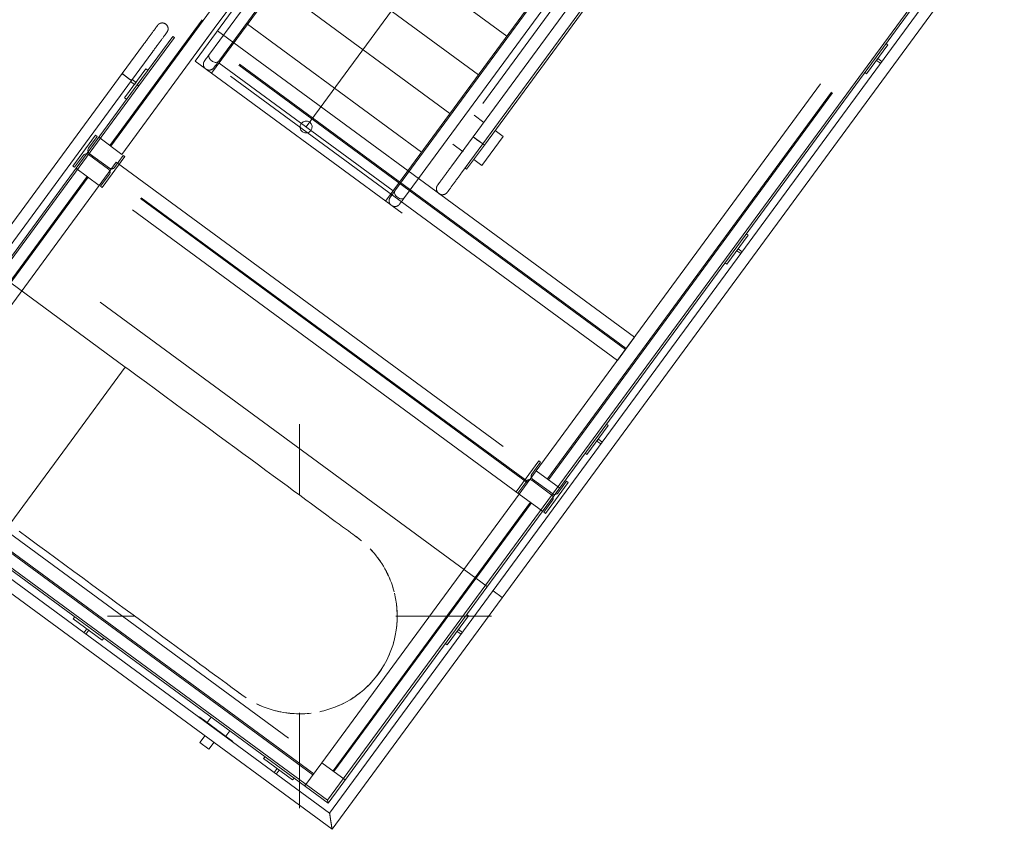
# Model space of a CAD drawing. Header units: metres. Extents: x 135583 to 135939, y 457896 to 458258.
# Tile 568 of 599: x 135727.86 to 135731.96, y 458207.83 to 458211.2. Entities that reach past the tile are written whole.
import ezdxf

# ---------------------------------------------------------------- set-up
doc = ezdxf.new("R2010")
doc.units = ezdxf.units.M
doc.linetypes.add('Hidden', pattern=[4, 2, -2])
doc.layers.add('NIEUWE INSTALLATIE', color=250, linetype='Continuous', lineweight=0)

msp = doc.modelspace()

# ---------------------------------------------------------------- linework, layer by layer
at = {"layer": 'NIEUWE INSTALLATIE', "linetype": 'Hidden'}
for p, q in [((135728.5902, 458211.0307), (135730.1107, 458213.1002)), ((135728.6239, 458211.2006), (135729.9422, 458212.995)), ((135728.6239, 458211.2006), (135729.9422, 458212.995)), ((135730.973, 458212.4667), (135729.4525, 458210.3971)), ((135730.0119, 458209.3242), (135731.6933, 458211.6129)), ((135730.0119, 458209.3242), (135731.6933, 458211.6129)), ((135730.0119, 458209.3242), (135731.6933, 458211.6129)), ((135730.0119, 458209.3242), (135731.6933, 458211.6129)), ((135730.0582, 458209.2902), (135731.7396, 458211.5788)), ((135730.0582, 458209.2902), (135731.7396, 458211.5788)), ((135730.0582, 458209.2902), (135731.7396, 458211.5788)), ((135730.0582, 458209.2902), (135731.7396, 458211.5788)), ((135730.0623, 458209.2872), (135731.7437, 458211.5759)), ((135730.0623, 458209.2872), (135731.7437, 458211.5759)), ((135730.0623, 458209.2872), (135731.7437, 458211.5759)), ((135730.0623, 458209.2872), (135731.7437, 458211.5759)), ((135728.2348, 458210.6795), (135728.6198, 458211.2035)), ((135728.2348, 458210.6795), (135728.6198, 458211.2035)), ((135728.2348, 458210.6795), (135728.6198, 458211.2035)), ((135728.2348, 458210.6795), (135728.6198, 458211.2035)), ((135728.2388, 458210.6765), (135728.6238, 458211.2005)), ((135728.2388, 458210.6765), (135728.6238, 458211.2005)), ((135728.2388, 458210.6765), (135728.6238, 458211.2005)), ((135728.2388, 458210.6765), (135728.6238, 458211.2005)), ((135728.6702, 458211.1665), (135728.2852, 458210.6425)), ((135728.6702, 458211.1665), (135728.2852, 458210.6425)), ((135728.6702, 458211.1665), (135728.2852, 458210.6425)), ((135728.6702, 458211.1665), (135728.2852, 458210.6425)), ((135728.5992, 458211.0698), (135728.6702, 458211.1665)), ((135728.5992, 458211.0698), (135728.6702, 458211.1665)), ((135728.5992, 458211.0698), (135728.6702, 458211.1665)), ((135729.5454, 458210.5235), (135728.6831, 458211.157)), ((135729.5454, 458210.5235), (135728.6831, 458211.157)), ((135730.3836, 458209.8302), (135728.6332, 458211.1162)), ((135730.3836, 458209.8302), (135728.6332, 458211.1162)), ((135730.3836, 458209.8302), (135728.6332, 458211.1162)), ((135730.3866, 458209.8342), (135728.6362, 458211.1202)), ((135730.3866, 458209.8342), (135728.6362, 458211.1202)), ((135730.3866, 458209.8342), (135728.6362, 458211.1202)), ((135730.3496, 458209.7839), (135728.5992, 458211.0698)), ((135730.3496, 458209.7839), (135728.5992, 458211.0698)), ((135730.3496, 458209.7839), (135728.5992, 458211.0698)), ((135729.4525, 458210.3971), (135728.5902, 458211.0307)), ((135728.2852, 458210.6425), (135728.1885, 458210.7135)), ((135728.2852, 458210.6425), (135728.1885, 458210.7135)), ((135728.2852, 458210.6425), (135728.1885, 458210.7135)), ((135728.2852, 458210.6425), (135728.1885, 458210.7135)), ((135728.1458, 458210.6419), (135728.2296, 458210.5803)), ((135728.1458, 458210.6419), (135728.2296, 458210.5803)), ((135728.1458, 458210.6419), (135728.2296, 458210.5803)), ((135728.1458, 458210.6419), (135728.2296, 458210.5803)), ((135728.2331, 458210.5851), (135728.1493, 458210.6467)), ((135728.2331, 458210.5851), (135728.1493, 458210.6467)), ((135728.2331, 458210.5851), (135728.1493, 458210.6467)), ((135728.2331, 458210.5851), (135728.1493, 458210.6467)), ((135728.2033, 458210.504), (135728.2981, 458210.633)), ((135728.2033, 458210.504), (135728.2981, 458210.633)), ((135728.2033, 458210.504), (135728.2981, 458210.633)), ((135728.2033, 458210.504), (135728.2981, 458210.633)), ((135728.2908, 458210.6383), (135728.2541, 458210.5883)), ((135728.2908, 458210.6383), (135728.2541, 458210.5883)), ((135728.2908, 458210.6383), (135728.2541, 458210.5883)), ((135728.2908, 458210.6383), (135728.2541, 458210.5883)), ((135728.2981, 458210.633), (135728.2908, 458210.6383)), ((135728.2981, 458210.633), (135728.2908, 458210.6383)), ((135728.2981, 458210.633), (135728.2908, 458210.6383)), ((135728.2981, 458210.633), (135728.2908, 458210.6383)), ((135728.0937, 458210.5846), (135728.1904, 458210.5135)), ((135728.0937, 458210.5846), (135728.1904, 458210.5135)), ((135728.0937, 458210.5846), (135728.1904, 458210.5135)), ((135728.1904, 458210.5135), (135728.2615, 458210.6102)), ((135728.1904, 458210.5135), (135728.2615, 458210.6102)), ((135728.1904, 458210.5135), (135728.2615, 458210.6102)), ((135728.2615, 458210.6102), (135730.0119, 458209.3242)), ((135728.2615, 458210.6102), (135730.0119, 458209.3242)), ((135728.2615, 458210.6102), (135730.0119, 458209.3242)), ((135727.3177, 458209.4311), (135728.1401, 458210.5505)), ((135727.3177, 458209.4311), (135728.1401, 458210.5505)), ((135727.3177, 458209.4311), (135728.1401, 458210.5505)), ((135727.3217, 458209.4282), (135728.1441, 458210.5476)), ((135727.3217, 458209.4282), (135728.1441, 458210.5476)), ((135727.3217, 458209.4282), (135728.1441, 458210.5476)), ((135728.2328, 458210.5593), (135728.1961, 458210.5094)), ((135728.2328, 458210.5593), (135728.1961, 458210.5094)), ((135728.2328, 458210.5593), (135728.1961, 458210.5094)), ((135728.2328, 458210.5593), (135728.1961, 458210.5094)), ((135729.9749, 458209.2739), (135728.2245, 458210.5598)), ((135729.9749, 458209.2739), (135728.2245, 458210.5598)), ((135729.9749, 458209.2739), (135728.2245, 458210.5598)), ((135729.9778, 458209.2779), (135728.2275, 458210.5639)), ((135729.9778, 458209.2779), (135728.2275, 458210.5639)), ((135729.9778, 458209.2779), (135728.2275, 458210.5639)), ((135728.1904, 458210.5135), (135727.3681, 458209.3941)), ((135728.1904, 458210.5135), (135727.3681, 458209.3941)), ((135728.1904, 458210.5135), (135727.3681, 458209.3941)), ((135729.9408, 458209.2275), (135728.1904, 458210.5135)), ((135729.9408, 458209.2275), (135728.1904, 458210.5135)), ((135729.9408, 458209.2275), (135728.1904, 458210.5135)), ((135728.1961, 458210.5094), (135728.2033, 458210.504)), ((135728.1961, 458210.5094), (135728.2033, 458210.504)), ((135728.1961, 458210.5094), (135728.2033, 458210.504)), ((135728.1961, 458210.5094), (135728.2033, 458210.504)), ((135729.5454, 458210.5235), (135730.4206, 458209.8806)), ((135729.5454, 458210.5235), (135730.4206, 458209.8806)), ((135729.5454, 458210.5235), (135730.4206, 458209.8806)), ((135729.8066, 458208.8422), (135727.8629, 458210.2702)), ((135729.8066, 458208.8422), (135727.8629, 458210.2702)), ((135730.4206, 458209.8806), (135730.3496, 458209.7839)), ((135730.4206, 458209.8806), (135730.3496, 458209.7839)), ((135730.4206, 458209.8806), (135730.3496, 458209.7839)), ((135727.3681, 458209.3941), (135729.1184, 458208.1082)), ((135727.3681, 458209.3941), (135729.1184, 458208.1082)), ((135729.0844, 458208.0618), (135727.334, 458209.3478)), ((135729.0844, 458208.0618), (135727.334, 458209.3478)), ((135730.0227, 458209.366), (135729.9279, 458209.237)), ((135730.0227, 458209.366), (135729.9279, 458209.237)), ((135730.0227, 458209.366), (135729.9279, 458209.237)), ((135730.0227, 458209.366), (135729.9279, 458209.237)), ((135729.9932, 458209.3107), (135730.0299, 458209.3606)), ((135729.9932, 458209.3107), (135730.0299, 458209.3606)), ((135729.9932, 458209.3107), (135730.0299, 458209.3606)), ((135729.9932, 458209.3107), (135730.0299, 458209.3606)), ((135730.0299, 458209.3606), (135730.0227, 458209.366)), ((135730.0299, 458209.3606), (135730.0227, 458209.366)), ((135730.0299, 458209.3606), (135730.0227, 458209.366)), ((135730.0299, 458209.3606), (135730.0227, 458209.366)), ((135729.0814, 458208.0578), (135727.3311, 458209.3438)), ((135729.0814, 458208.0578), (135727.3311, 458209.3438)), ((135730.0119, 458209.3242), (135729.9408, 458209.2275)), ((135730.0119, 458209.3242), (135729.9408, 458209.2275)), ((135730.0119, 458209.3242), (135729.9408, 458209.2275)), ((135730.1086, 458209.2532), (135730.0119, 458209.3242)), ((135730.1086, 458209.2532), (135730.0119, 458209.3242)), ((135730.1086, 458209.2532), (135730.0119, 458209.3242)), ((135730.1086, 458209.2532), (135730.0119, 458209.3242)), ((135729.9352, 458209.2317), (135729.9719, 458209.2816)), ((135729.9352, 458209.2317), (135729.9719, 458209.2816)), ((135729.9352, 458209.2317), (135729.9719, 458209.2816)), ((135729.9352, 458209.2317), (135729.9719, 458209.2816)), ((135729.9929, 458209.2849), (135730.0767, 458209.2233)), ((135729.9929, 458209.2849), (135730.0767, 458209.2233)), ((135729.9929, 458209.2849), (135730.0767, 458209.2233)), ((135729.9929, 458209.2849), (135730.0767, 458209.2233)), ((135730.0802, 458209.2281), (135729.9964, 458209.2897)), ((135730.0802, 458209.2281), (135729.9964, 458209.2897)), ((135730.0802, 458209.2281), (135729.9964, 458209.2897)), ((135730.0802, 458209.2281), (135729.9964, 458209.2897)), ((135729.1184, 458208.1082), (135729.9408, 458209.2275)), ((135729.1184, 458208.1082), (135729.9408, 458209.2275)), ((135729.1184, 458208.1082), (135729.9408, 458209.2275)), ((135729.9279, 458209.237), (135729.9352, 458209.2317)), ((135729.9279, 458209.237), (135729.9352, 458209.2317)), ((135729.9279, 458209.237), (135729.9352, 458209.2317)), ((135729.9279, 458209.237), (135729.9352, 458209.2317)), ((135729.9408, 458209.2275), (135730.0375, 458209.1565)), ((135729.9408, 458209.2275), (135730.0375, 458209.1565)), ((135729.9408, 458209.2275), (135730.0375, 458209.1565)), ((135729.1648, 458208.0741), (135729.9872, 458209.1935)), ((135729.1648, 458208.0741), (135729.9872, 458209.1935)), ((135729.1648, 458208.0741), (135729.9872, 458209.1935)), ((135729.1688, 458208.0712), (135729.9912, 458209.1905)), ((135729.1688, 458208.0712), (135729.9912, 458209.1905)), ((135729.1688, 458208.0712), (135729.9912, 458209.1905)), ((135729.8691, 458208.7963), (135729.8319, 458208.8237)), ((135729.8691, 458208.7963), (135729.8319, 458208.8237)), ((135729.1184, 458208.1082), (135729.0474, 458208.0115)), ((135729.1184, 458208.1082), (135729.0474, 458208.0115)), ((135729.2152, 458208.0371), (135729.1184, 458208.1082)), ((135729.2152, 458208.0371), (135729.1184, 458208.1082)), ((135729.2152, 458208.0371), (135729.1184, 458208.1082))]:
    msp.add_line(p, q, dxfattribs=at)
at = {"layer": 'NIEUWE INSTALLATIE'}
for p, q in [((135729.9903, 458212.9633), (135728.6702, 458211.1665)), ((135729.9903, 458212.9633), (135728.6702, 458211.1665)), ((135730.1002, 458212.9424), (135728.6587, 458210.9803)), ((135730.0053, 458212.9046), (135728.6498, 458211.0596)), ((135728.6887, 458211.031), (135730.0435, 458212.875)), ((135729.0528, 458210.7566), (135730.5418, 458212.7834)), ((135729.384, 458210.4475), (135730.8255, 458212.4095)), ((135730.7786, 458212.3357), (135729.423, 458210.4907)), ((135729.4627, 458210.463), (135730.8175, 458212.3071)), ((135730.8505, 458212.2154), (135729.7485, 458210.7156)), ((135729.7888, 458210.686), (135730.8907, 458212.1858)), ((135730.8972, 458212.1811), (135729.7953, 458210.6812)), ((135731.9232, 458211.6724), (135729.1505, 458207.8984)), ((135729.1609, 458207.8309), (135731.9616, 458211.6431)), ((135729.1638, 458211.6678), (135729.8891, 458211.1349)), ((135729.1424, 458207.9516), (135731.8292, 458211.6086)), ((135731.8374, 458211.6063), (135729.1441, 458207.9404)), ((135729.0454, 458211.5066), (135729.7707, 458210.9737)), ((135728.927, 458211.3454), (135729.6522, 458210.8125)), ((135728.8085, 458211.1842), (135729.5338, 458210.6514)), ((135728.3492, 458210.9323), (135728.4972, 458211.1338)), ((135728.5037, 458211.129), (135728.3557, 458210.9276)), ((135728.4972, 458211.1338), (135728.5037, 458211.129)), ((135728.2861, 458210.9787), (135728.3749, 458211.0996)), ((135728.4138, 458211.071), (135728.325, 458210.9501)), ((135728.4138, 458211.071), (135728.4144, 458211.0718)), ((135731.4767, 458211.0985), (135731.3879, 458210.9776)), ((135731.4687, 458211.1044), (135731.4767, 458211.0985)), ((135731.4294, 458211.034), (135731.4353, 458211.0421)), ((135731.4459, 458211.0219), (135731.4294, 458211.034)), ((135731.4353, 458211.0421), (135731.4518, 458211.0299)), ((135728.2967, 458210.8778), (135728.3856, 458210.9987)), ((135728.3856, 458210.9987), (135728.3936, 458210.9928)), ((135728.6901, 458211.023), (135729.4154, 458210.4902)), ((135728.2861, 458210.9787), (135727.7069, 458210.1903)), ((135727.7466, 458210.1627), (135728.325, 458210.9501)), ((135728.2861, 458210.9787), (135728.3106, 458210.9607)), ((135728.3194, 458210.9542), (135728.3224, 458210.952)), ((135728.3382, 458210.9342), (135728.3216, 458210.9464)), ((135728.3243, 458210.9506), (135728.325, 458210.9501)), ((135728.3276, 458210.9544), (135728.3441, 458210.9423)), ((135731.3879, 458210.9776), (135731.3799, 458210.9835)), ((135727.7708, 458210.1449), (135728.3492, 458210.9323)), ((135728.3557, 458210.9276), (135727.7772, 458210.1402)), ((135728.3441, 458210.9423), (135728.3382, 458210.9342)), ((135728.3492, 458210.9323), (135728.3557, 458210.9276)), ((135728.3557, 458210.9276), (135728.3492, 458210.9323)), ((135728.3048, 458210.8719), (135728.2967, 458210.8778)), ((135729.7937, 458210.7754), (135729.7526, 458210.8056)), ((135729.8735, 458210.7168), (135729.8397, 458210.7417)), ((135728.1756, 458210.723), (135728.0808, 458210.594)), ((135728.1756, 458210.723), (135728.0808, 458210.594)), ((135728.1461, 458210.6677), (135728.1828, 458210.7176)), ((135728.1461, 458210.6677), (135728.1828, 458210.7176)), ((135728.1828, 458210.7176), (135728.1756, 458210.723)), ((135728.1828, 458210.7176), (135728.1756, 458210.723)), ((135729.7485, 458210.7156), (135729.6597, 458210.5947)), ((135729.7888, 458210.686), (135729.7485, 458210.7156)), ((135729.7485, 458210.7156), (135729.7687, 458210.7008)), ((135729.7687, 458210.7008), (135729.7888, 458210.686)), ((135729.7847, 458210.5959), (135729.8735, 458210.7168)), ((135729.6638, 458210.6847), (135729.7068, 458210.6531)), ((135729.7, 458210.5651), (135729.7888, 458210.686)), ((135729.7213, 458210.5805), (135729.7953, 458210.6812)), ((135729.7953, 458210.6812), (135729.7888, 458210.686)), ((135729.7888, 458210.686), (135729.7953, 458210.6812)), ((135728.0881, 458210.5887), (135728.1248, 458210.6387)), ((135728.0881, 458210.5887), (135728.1248, 458210.6387)), ((135729.7509, 458210.6208), (135729.7847, 458210.5959)), ((135728.0808, 458210.594), (135728.0881, 458210.5887)), ((135728.0808, 458210.594), (135728.0881, 458210.5887)), ((135729.7213, 458210.5805), (135729.7148, 458210.5852)), ((135729.7, 458210.5651), (135729.6994, 458210.5642)), ((135728.2994, 458209.7566), (135727.554, 458210.3042)), ((135730.8942, 458210.3056), (135730.8054, 458210.1847)), ((135730.8862, 458210.3115), (135730.8942, 458210.3056)), ((135730.8469, 458210.2412), (135730.8528, 458210.2492)), ((135730.8528, 458210.2492), (135730.8693, 458210.2371)), ((135730.8634, 458210.229), (135730.8469, 458210.2412)), ((135730.8054, 458210.1847), (135730.7974, 458210.1907)), ((135728.2994, 458209.7566), (135728.0588, 458209.429)), ((135729.0258, 458209.2224), (135729.0258, 458209.5185)), ((135730.3117, 458209.5128), (135730.2229, 458209.3919)), ((135730.3037, 458209.5187), (135730.3117, 458209.5128)), ((135728.0588, 458209.429), (135727.8181, 458209.1014)), ((135730.2643, 458209.4483), (135730.2703, 458209.4563)), ((135730.2809, 458209.4361), (135730.2643, 458209.4483)), ((135730.2703, 458209.4563), (135730.2868, 458209.4442)), ((135730.2229, 458209.3919), (135730.2148, 458209.3978)), ((135727.0908, 458209.3517), (135729.1609, 458207.8309)), ((135729.1505, 458207.8984), (135727.1583, 458209.3621)), ((135729.1441, 458207.9404), (135727.2003, 458209.3685)), ((135727.2115, 458209.3702), (135729.1424, 458207.9516)), ((135730.0504, 458209.147), (135730.1452, 458209.276)), ((135730.0504, 458209.147), (135730.1452, 458209.276)), ((135730.1379, 458209.2813), (135730.1012, 458209.2313)), ((135730.1379, 458209.2813), (135730.1012, 458209.2313)), ((135730.1452, 458209.276), (135730.1379, 458209.2813)), ((135730.1452, 458209.276), (135730.1379, 458209.2813)), ((135730.0799, 458209.2023), (135730.0432, 458209.1523)), ((135730.0799, 458209.2023), (135730.0432, 458209.1523)), ((135730.0432, 458209.1523), (135730.0504, 458209.147)), ((135730.0432, 458209.1523), (135730.0504, 458209.147)), ((135728.0828, 458208.7077), (135728.0888, 458208.7157)), ((135728.2037, 458208.6189), (135728.0828, 458208.7077)), ((135728.2258, 458208.7185), (135728.3403, 458208.7185)), ((135729.4261, 458208.7185), (135729.8258, 458208.7185)), ((135729.7292, 458208.7199), (135729.6404, 458208.599)), ((135729.7211, 458208.7258), (135729.7292, 458208.7199)), ((135728.1271, 458208.6497), (135728.1393, 458208.6662)), ((135728.1473, 458208.6603), (135728.1352, 458208.6438)), ((135728.1393, 458208.6662), (135728.1473, 458208.6603)), ((135729.6818, 458208.6554), (135729.6878, 458208.6635)), ((135729.6984, 458208.6433), (135729.6818, 458208.6554)), ((135729.6878, 458208.6635), (135729.7043, 458208.6513)), ((135728.2096, 458208.6269), (135728.2037, 458208.6189)), ((135729.6404, 458208.599), (135729.6323, 458208.6049)), ((135728.6574, 458208.298), (135728.6408, 458208.2754)), ((135729.0258, 458207.9185), (135729.0258, 458208.3161)), ((135728.6795, 458208.247), (135728.7476, 458208.197)), ((135728.7181, 458208.2186), (135728.7347, 458208.2412)), ((135728.6106, 458208.1921), (135728.632, 458208.2212)), ((135728.6477, 458208.1649), (135728.6106, 458208.1921)), ((135728.669, 458208.194), (135728.6477, 458208.1649)), ((135728.8757, 458208.1252), (135728.8816, 458208.1332)), ((135728.9966, 458208.0363), (135728.8757, 458208.1252)), ((135728.92, 458208.0672), (135728.9321, 458208.0837)), ((135728.9402, 458208.0778), (135728.928, 458208.0612)), ((135728.9321, 458208.0837), (135728.9402, 458208.0778)), ((135729.0025, 458208.0444), (135728.9966, 458208.0363)), ((135729.1441, 458207.9404), (135729.1424, 458207.9516))]:
    msp.add_line(p, q, dxfattribs=at)
at = {"layer": 'NIEUWE INSTALLATIE', "flags": 128}
for points in [[(135728.3749, 458211.0996), (135728.3773, 458211.1028), (135728.3796, 458211.106), (135728.382, 458211.1092), (135728.3843, 458211.1124), (135728.3867, 458211.1156), (135728.389, 458211.1187), (135728.3913, 458211.1218), (135728.3935, 458211.1249), (135728.3958, 458211.1279), (135728.398, 458211.1309), (135728.4001, 458211.1339), (135728.4023, 458211.1368), (135728.4043, 458211.1396), (135728.4064, 458211.1424), (135728.4083, 458211.1451), (135728.4103, 458211.1477), (135728.4121, 458211.1502), (135728.414, 458211.1527), (135728.4157, 458211.1551), (135728.4174, 458211.1574), (135728.419, 458211.1596), (135728.4205, 458211.1617), (135728.422, 458211.1637), (135728.4234, 458211.1656), (135728.4247, 458211.1674), (135728.426, 458211.1691), (135728.4271, 458211.1706), (135728.4282, 458211.1721), (135728.4292, 458211.1734), (135728.4301, 458211.1747), (135728.4309, 458211.1758), (135728.4316, 458211.1768), (135728.4323, 458211.1776), (135728.4328, 458211.1784), (135728.4333, 458211.179), (135728.4336, 458211.1795), (135728.4339, 458211.1798), (135728.434, 458211.18), (135728.4341, 458211.1801)], [(135728.473, 458211.1515), (135728.473, 458211.1515), (135728.4729, 458211.1513), (135728.4726, 458211.151), (135728.4723, 458211.1505), (135728.4719, 458211.1499), (135728.4713, 458211.1492), (135728.4707, 458211.1484), (135728.47, 458211.1475), (135728.4692, 458211.1464), (135728.4684, 458211.1452), (135728.4674, 458211.1439), (135728.4664, 458211.1424), (135728.4652, 458211.1409), (135728.464, 458211.1392), (135728.4627, 458211.1375), (135728.4613, 458211.1356), (135728.4599, 458211.1336), (135728.4584, 458211.1315), (135728.4568, 458211.1294), (135728.4551, 458211.1271), (135728.4534, 458211.1247), (135728.4516, 458211.1223), (135728.4497, 458211.1198), (135728.4478, 458211.1172), (135728.4458, 458211.1145), (135728.4438, 458211.1118), (135728.4417, 458211.1089), (135728.4396, 458211.1061), (135728.4375, 458211.1031), (135728.4353, 458211.1002), (135728.4331, 458211.0971), (135728.4308, 458211.0941), (135728.4285, 458211.091), (135728.4262, 458211.0878), (135728.4239, 458211.0847), (135728.4216, 458211.0815), (135728.4192, 458211.0783), (135728.4168, 458211.075), (135728.4145, 458211.0718), (135728.4138, 458211.071)], [(135728.4341, 458211.1801), (135728.4341, 458211.1801), (135728.4339, 458211.1799), (135728.4337, 458211.1796), (135728.4334, 458211.1791), (135728.4329, 458211.1785), (135728.4324, 458211.1778), (135728.4318, 458211.177), (135728.4311, 458211.1761), (135728.4303, 458211.175), (135728.4301, 458211.1747)], [(135728.4679, 458211.1853), (135728.4671, 458211.1859), (135728.4663, 458211.1864), (135728.4654, 458211.1869), (135728.4646, 458211.1873), (135728.4637, 458211.1878), (135728.4628, 458211.1881), (135728.4619, 458211.1885), (135728.461, 458211.1888), (135728.4601, 458211.1891), (135728.4592, 458211.1893), (135728.4582, 458211.1895), (135728.4573, 458211.1897), (135728.4563, 458211.1898), (135728.4554, 458211.1899), (135728.4544, 458211.19), (135728.4534, 458211.19), (135728.4525, 458211.19), (135728.4515, 458211.1899), (135728.4505, 458211.1898), (135728.4496, 458211.1897), (135728.4486, 458211.1895), (135728.4477, 458211.1893), (135728.4468, 458211.189), (135728.4458, 458211.1887), (135728.4449, 458211.1884), (135728.444, 458211.188), (135728.4432, 458211.1876), (135728.4423, 458211.1872), (135728.4414, 458211.1867), (135728.4406, 458211.1862), (135728.4398, 458211.1857), (135728.439, 458211.1851), (135728.4383, 458211.1845), (135728.4375, 458211.1839), (135728.4368, 458211.1832), (135728.4362, 458211.1826), (135728.4355, 458211.1818), (135728.4349, 458211.1811), (135728.4343, 458211.1804), (135728.4341, 458211.1801)], [(135728.473, 458211.1515), (135728.4736, 458211.1523), (135728.4741, 458211.1531), (135728.4746, 458211.154), (135728.4751, 458211.1548), (135728.4755, 458211.1557), (135728.4759, 458211.1566), (135728.4762, 458211.1575), (135728.4766, 458211.1584), (135728.4768, 458211.1593), (135728.4771, 458211.1603), (135728.4773, 458211.1612), (135728.4774, 458211.1621), (135728.4776, 458211.1631), (135728.4777, 458211.1641), (135728.4777, 458211.165), (135728.4777, 458211.166), (135728.4777, 458211.167), (135728.4776, 458211.1679), (135728.4775, 458211.1689), (135728.4774, 458211.1698), (135728.4772, 458211.1708), (135728.477, 458211.1717), (135728.4767, 458211.1727), (135728.4765, 458211.1736), (135728.4761, 458211.1745), (135728.4758, 458211.1754), (135728.4754, 458211.1763), (135728.4749, 458211.1771), (135728.4745, 458211.178), (135728.474, 458211.1788), (135728.4734, 458211.1796), (135728.4729, 458211.1804), (135728.4723, 458211.1811), (135728.4716, 458211.1819), (135728.471, 458211.1826), (135728.4703, 458211.1833), (135728.4696, 458211.1839), (135728.4689, 458211.1846), (135728.4681, 458211.1852), (135728.4679, 458211.1853)], [(135728.4693, 458211.1464), (135728.4698, 458211.1472), (135728.4706, 458211.1482), (135728.4712, 458211.149), (135728.4717, 458211.1498), (135728.4722, 458211.1504), (135728.4725, 458211.1509), (135728.4728, 458211.1512), (135728.473, 458211.1514), (135728.473, 458211.1515)], [(135728.6334, 458210.999), (135728.6331, 458210.9993), (135728.6323, 458211), (135728.6316, 458211.0006), (135728.631, 458211.0013), (135728.6303, 458211.0021), (135728.6297, 458211.0028), (135728.6292, 458211.0036), (135728.6286, 458211.0044), (135728.6281, 458211.0052), (135728.6276, 458211.006), (135728.6272, 458211.0069), (135728.6268, 458211.0078), (135728.6264, 458211.0087), (135728.6261, 458211.0096), (135728.6258, 458211.0105), (135728.6255, 458211.0114), (135728.6253, 458211.0124), (135728.6251, 458211.0133), (135728.6249, 458211.0143), (135728.6248, 458211.0152), (135728.6248, 458211.0162), (135728.6247, 458211.0171), (135728.6247, 458211.0181), (135728.6248, 458211.0191), (135728.6248, 458211.02), (135728.625, 458211.021), (135728.6251, 458211.022), (135728.6253, 458211.0229), (135728.6255, 458211.0238), (135728.6258, 458211.0248), (135728.6261, 458211.0257), (135728.6265, 458211.0266), (135728.6268, 458211.0275), (135728.6273, 458211.0283), (135728.6277, 458211.0292), (135728.6282, 458211.03), (135728.6287, 458211.0309), (135728.6292, 458211.0316), (135728.6294, 458211.0319)], [(135728.6498, 458211.0596), (135728.648, 458211.0572), (135728.6463, 458211.0549), (135728.6447, 458211.0527), (135728.6431, 458211.0506), (135728.6417, 458211.0485), (135728.6403, 458211.0466), (135728.6389, 458211.0448), (135728.6377, 458211.0431), (135728.6365, 458211.0415), (135728.6354, 458211.0401), (135728.6344, 458211.0387), (135728.6335, 458211.0375), (135728.6327, 458211.0363), (135728.632, 458211.0353), (135728.6313, 458211.0345), (135728.6308, 458211.0337), (135728.6303, 458211.0331), (135728.6299, 458211.0326), (135728.6297, 458211.0322), (135728.6295, 458211.032), (135728.6294, 458211.0319)], [(135728.6294, 458211.0319), (135728.6294, 458211.0319), (135728.6296, 458211.0321), (135728.6298, 458211.0324), (135728.6302, 458211.0329), (135728.6306, 458211.0335), (135728.6311, 458211.0342), (135728.6317, 458211.035), (135728.6324, 458211.036), (135728.6332, 458211.037), (135728.6335, 458211.0374)], [(135728.6683, 458211.0033), (135728.6684, 458211.0033), (135728.6685, 458211.0035), (135728.6688, 458211.0038), (135728.6691, 458211.0043), (135728.6695, 458211.0049), (135728.67, 458211.0056), (135728.6706, 458211.0064), (135728.6713, 458211.0074), (135728.6721, 458211.0084), (135728.673, 458211.0096), (135728.674, 458211.0109), (135728.675, 458211.0124), (135728.6762, 458211.0139), (135728.6774, 458211.0156), (135728.6787, 458211.0173), (135728.68, 458211.0192), (135728.6815, 458211.0212), (135728.683, 458211.0233), (135728.6846, 458211.0254), (135728.6863, 458211.0277), (135728.688, 458211.0301), (135728.6887, 458211.031)], [(135728.6887, 458211.0309), (135728.6883, 458211.0305), (135728.688, 458211.0301)], [(135728.6683, 458211.0033), (135728.6677, 458211.0025), (135728.6671, 458211.0018), (135728.6665, 458211.001), (135728.6658, 458211.0003), (135728.6651, 458210.9997), (135728.6644, 458210.999), (135728.6636, 458210.9984), (135728.6628, 458210.9979), (135728.662, 458210.9973), (135728.6612, 458210.9968), (135728.6604, 458210.9963), (135728.6595, 458210.9959), (135728.6586, 458210.9955), (135728.6578, 458210.9951), (135728.6569, 458210.9948), (135728.6559, 458210.9945), (135728.655, 458210.9942), (135728.6541, 458210.994), (135728.6531, 458210.9938), (135728.6522, 458210.9936), (135728.6512, 458210.9935), (135728.6502, 458210.9935), (135728.6493, 458210.9934), (135728.6483, 458210.9934), (135728.6473, 458210.9935), (135728.6464, 458210.9935), (135728.6454, 458210.9937), (135728.6445, 458210.9938), (135728.6435, 458210.994), (135728.6426, 458210.9942), (135728.6417, 458210.9945), (135728.6407, 458210.9948), (135728.6398, 458210.9952), (135728.639, 458210.9955), (135728.6381, 458210.996), (135728.6372, 458210.9964), (135728.6364, 458210.9969), (135728.6358, 458210.9973)], [(135728.6721, 458211.0084), (135728.6715, 458211.0075), (135728.6707, 458211.0065), (135728.6701, 458211.0057), (135728.6696, 458211.005), (135728.6691, 458211.0044), (135728.6688, 458211.0039), (135728.6685, 458211.0036), (135728.6684, 458211.0033), (135728.6683, 458211.0033)], [(135729.6597, 458210.5947), (135729.6573, 458210.5915), (135729.655, 458210.5882), (135729.6526, 458210.585), (135729.6503, 458210.5818), (135729.6479, 458210.5787), (135729.6456, 458210.5755), (135729.6433, 458210.5724), (135729.6411, 458210.5693), (135729.6389, 458210.5663), (135729.6367, 458210.5633), (135729.6345, 458210.5604), (135729.6324, 458210.5575), (135729.6303, 458210.5546), (135729.6283, 458210.5519), (135729.6263, 458210.5492), (135729.6244, 458210.5466), (135729.6225, 458210.544), (135729.6207, 458210.5415), (135729.6189, 458210.5392), (135729.6172, 458210.5369), (135729.6156, 458210.5347), (135729.6141, 458210.5326), (135729.6126, 458210.5306), (135729.6112, 458210.5287), (135729.6099, 458210.5269), (135729.6086, 458210.5252), (135729.6075, 458210.5236), (135729.6064, 458210.5221), (135729.6054, 458210.5208), (135729.6045, 458210.5196), (135729.6037, 458210.5185), (135729.603, 458210.5175), (135729.6024, 458210.5166), (135729.6018, 458210.5159), (135729.6014, 458210.5153), (135729.601, 458210.5148), (135729.6007, 458210.5144), (135729.6006, 458210.5142), (135729.6005, 458210.5141)], [(135729.6408, 458210.4845), (135729.6408, 458210.4846), (135729.641, 458210.4847), (135729.6412, 458210.4851), (135729.6416, 458210.4855), (135729.642, 458210.4861), (135729.6425, 458210.4868), (135729.6431, 458210.4876), (135729.6438, 458210.4886), (135729.6446, 458210.4897), (135729.6455, 458210.4909), (135729.6464, 458210.4922), (135729.6475, 458210.4936), (135729.6486, 458210.4951), (135729.6498, 458210.4968), (135729.6511, 458210.4986), (135729.6525, 458210.5004), (135729.654, 458210.5024), (135729.6555, 458210.5045), (135729.6571, 458210.5067), (135729.6588, 458210.5089), (135729.6605, 458210.5113), (135729.6623, 458210.5137), (135729.6641, 458210.5163), (135729.666, 458210.5189), (135729.668, 458210.5215), (135729.67, 458210.5243), (135729.6721, 458210.5271), (135729.6742, 458210.53), (135729.6764, 458210.5329), (135729.6785, 458210.5359), (135729.6808, 458210.5389), (135729.683, 458210.542), (135729.6853, 458210.5451), (135729.6876, 458210.5482), (135729.6899, 458210.5514), (135729.6923, 458210.5546), (135729.6946, 458210.5578), (135729.697, 458210.561), (135729.6994, 458210.5642), (135729.7, 458210.5651)], [(135729.6058, 458210.4791), (135729.6051, 458210.4798), (135729.6043, 458210.4804), (135729.6035, 458210.4811), (135729.6028, 458210.4818), (135729.6021, 458210.4825), (135729.6015, 458210.4832), (135729.6009, 458210.484), (135729.6003, 458210.4848), (135729.5997, 458210.4857), (135729.5992, 458210.4865), (135729.5987, 458210.4874), (135729.5982, 458210.4883), (135729.5978, 458210.4892), (135729.5974, 458210.4901), (135729.5971, 458210.491), (135729.5967, 458210.492), (135729.5965, 458210.4929), (135729.5962, 458210.4939), (135729.596, 458210.4949), (135729.5959, 458210.4959), (135729.5958, 458210.4969), (135729.5957, 458210.4979), (135729.5957, 458210.4989), (135729.5957, 458210.4999), (135729.5957, 458210.5009), (135729.5958, 458210.5019), (135729.5959, 458210.5029), (135729.5961, 458210.5038), (135729.5963, 458210.5048), (135729.5965, 458210.5058), (135729.5968, 458210.5067), (135729.5971, 458210.5077), (135729.5975, 458210.5086), (135729.5979, 458210.5096), (135729.5983, 458210.5105), (135729.5987, 458210.5113), (135729.5992, 458210.5122), (135729.5998, 458210.5131), (135729.6003, 458210.5139), (135729.6005, 458210.5141)], [(135729.6005, 458210.5141), (135729.6005, 458210.5142), (135729.6007, 458210.5144), (135729.6009, 458210.5147), (135729.6013, 458210.5151), (135729.6017, 458210.5157), (135729.6022, 458210.5164), (135729.6028, 458210.5172), (135729.6035, 458210.5182), (135729.6043, 458210.5193), (135729.6045, 458210.5196)], [(135729.4071, 458210.4306), (135729.4067, 458210.4309), (135729.406, 458210.4316), (135729.4053, 458210.4322), (135729.4046, 458210.4329), (135729.404, 458210.4337), (135729.4034, 458210.4344), (135729.4028, 458210.4352), (135729.4023, 458210.436), (135729.4018, 458210.4368), (135729.4013, 458210.4377), (135729.4008, 458210.4385), (135729.4004, 458210.4394), (135729.4001, 458210.4403), (135729.3997, 458210.4412), (135729.3994, 458210.4421), (135729.3992, 458210.443), (135729.3989, 458210.444), (135729.3987, 458210.4449), (135729.3986, 458210.4459), (135729.3985, 458210.4468), (135729.3984, 458210.4478), (135729.3984, 458210.4488), (135729.3984, 458210.4497), (135729.3984, 458210.4507), (135729.3985, 458210.4517), (135729.3986, 458210.4526), (135729.3988, 458210.4536), (135729.399, 458210.4545), (135729.3992, 458210.4554), (135729.3995, 458210.4564), (135729.3998, 458210.4573), (135729.4001, 458210.4582), (135729.4005, 458210.4591), (135729.4009, 458210.46), (135729.4014, 458210.4608), (135729.4018, 458210.4616), (135729.4024, 458210.4625), (135729.4029, 458210.4633), (135729.4031, 458210.4635)], [(135729.423, 458210.4906), (135729.4217, 458210.4888), (135729.42, 458210.4865), (135729.4183, 458210.4843), (135729.4168, 458210.4822), (135729.4153, 458210.4802), (135729.4139, 458210.4782), (135729.4126, 458210.4764), (135729.4113, 458210.4747), (135729.4102, 458210.4731), (135729.4091, 458210.4717), (135729.4081, 458210.4703), (135729.4072, 458210.4691), (135729.4063, 458210.468), (135729.4056, 458210.467), (135729.405, 458210.4661), (135729.4044, 458210.4653), (135729.404, 458210.4647), (135729.4036, 458210.4642), (135729.4033, 458210.4638), (135729.4031, 458210.4636), (135729.4031, 458210.4635)], [(135729.4031, 458210.4635), (135729.4031, 458210.4635), (135729.4032, 458210.4637), (135729.4035, 458210.4641), (135729.4038, 458210.4645), (135729.4042, 458210.4651), (135729.4048, 458210.4658), (135729.4054, 458210.4666), (135729.4061, 458210.4676), (135729.4068, 458210.4686), (135729.4072, 458210.4691)], [(135729.442, 458210.4349), (135729.442, 458210.4349), (135729.4422, 458210.4351), (135729.4424, 458210.4355), (135729.4427, 458210.4359), (135729.4432, 458210.4365), (135729.4437, 458210.4372), (135729.4443, 458210.438), (135729.445, 458210.439), (135729.4458, 458210.44), (135729.4467, 458210.4412), (135729.4476, 458210.4426), (135729.4487, 458210.444), (135729.4498, 458210.4455), (135729.451, 458210.4472), (135729.4523, 458210.449), (135729.4537, 458210.4508), (135729.4551, 458210.4528), (135729.4567, 458210.4549), (135729.4583, 458210.4571), (135729.4599, 458210.4593), (135729.4617, 458210.4617), (135729.4623, 458210.4626)], [(135729.6408, 458210.4845), (135729.6402, 458210.4837), (135729.6395, 458210.4829), (135729.6389, 458210.4822), (135729.6382, 458210.4815), (135729.6375, 458210.4808), (135729.6367, 458210.4801), (135729.6359, 458210.4795), (135729.6351, 458210.4789), (135729.6343, 458210.4783), (135729.6334, 458210.4778), (135729.6326, 458210.4773), (135729.6317, 458210.4769), (135729.6308, 458210.4764), (135729.6299, 458210.476), (135729.6289, 458210.4757), (135729.628, 458210.4754), (135729.627, 458210.4751), (135729.626, 458210.4749), (135729.6251, 458210.4747), (135729.6241, 458210.4745), (135729.6231, 458210.4744), (135729.6221, 458210.4743), (135729.6211, 458210.4743), (135729.6201, 458210.4743), (135729.6191, 458210.4743), (135729.6181, 458210.4744), (135729.6171, 458210.4745), (135729.6161, 458210.4747), (135729.6151, 458210.4749), (135729.6142, 458210.4752), (135729.6132, 458210.4754), (135729.6122, 458210.4757), (135729.6113, 458210.4761), (135729.6104, 458210.4765), (135729.6095, 458210.4769), (135729.6086, 458210.4774), (135729.6077, 458210.4779), (135729.6069, 458210.4784), (135729.6061, 458210.479), (135729.6058, 458210.4791)], [(135729.6446, 458210.4896), (135729.644, 458210.4889), (135729.6433, 458210.4879), (135729.6426, 458210.487), (135729.6421, 458210.4863), (135729.6417, 458210.4857), (135729.6413, 458210.4852), (135729.641, 458210.4848), (135729.6409, 458210.4846), (135729.6408, 458210.4845)], [(135729.442, 458210.4349), (135729.4414, 458210.4341), (135729.4408, 458210.4334), (135729.4401, 458210.4326), (135729.4395, 458210.432), (135729.4387, 458210.4313), (135729.438, 458210.4307), (135729.4373, 458210.4301), (135729.4365, 458210.4295), (135729.4357, 458210.4289), (135729.4349, 458210.4284), (135729.434, 458210.4279), (135729.4332, 458210.4275), (135729.4323, 458210.4271), (135729.4314, 458210.4267), (135729.4305, 458210.4264), (135729.4296, 458210.4261), (135729.4287, 458210.4258), (135729.4277, 458210.4256), (135729.4268, 458210.4254), (135729.4258, 458210.4253), (135729.4249, 458210.4251), (135729.4239, 458210.4251), (135729.4229, 458210.425), (135729.422, 458210.425), (135729.421, 458210.4251), (135729.42, 458210.4252), (135729.4191, 458210.4253), (135729.4181, 458210.4254), (135729.4172, 458210.4256), (135729.4162, 458210.4259), (135729.4153, 458210.4261), (135729.4144, 458210.4264), (135729.4135, 458210.4268), (135729.4126, 458210.4272), (135729.4117, 458210.4276), (135729.4109, 458210.428), (135729.41, 458210.4285), (135729.4094, 458210.4289)], [(135729.4458, 458210.44), (135729.4451, 458210.4391), (135729.4444, 458210.4382), (135729.4438, 458210.4373), (135729.4432, 458210.4366), (135729.4428, 458210.436), (135729.4425, 458210.4355), (135729.4422, 458210.4352), (135729.442, 458210.435), (135729.442, 458210.4349)], [(135729.2664, 458209.046), (135729.2657, 458209.0466), (135729.2633, 458209.0483), (135729.2595, 458209.0511), (135729.2541, 458209.0551), (135729.2472, 458209.0601), (135729.2387, 458209.0664), (135729.2288, 458209.0737), (135729.2173, 458209.0821), (135729.2044, 458209.0915), (135729.1901, 458209.1021), (135729.1743, 458209.1137), (135729.1572, 458209.1263), (135729.1386, 458209.1399), (135729.1187, 458209.1545), (135729.0975, 458209.1701), (135729.075, 458209.1866), (135729.0513, 458209.204), (135729.0264, 458209.2223), (135729.0003, 458209.2415), (135728.9731, 458209.2615), (135728.9448, 458209.2822), (135728.9155, 458209.3038), (135728.8852, 458209.326), (135728.854, 458209.349), (135728.8219, 458209.3726), (135728.7889, 458209.3968), (135728.7552, 458209.4216), (135728.7207, 458209.4469), (135728.6856, 458209.4727), (135728.6498, 458209.499), (135728.6135, 458209.5257), (135728.5766, 458209.5528), (135728.5394, 458209.5801), (135728.5017, 458209.6078), (135728.4637, 458209.6357), (135728.4255, 458209.6638), (135728.3871, 458209.692), (135728.3485, 458209.7204), (135728.3098, 458209.7488), (135728.2994, 458209.7565)], [(135727.8568, 458209.073), (135727.8954, 458209.0447), (135727.9339, 458209.0164), (135727.9722, 458208.9883), (135728.0103, 458208.9603), (135728.048, 458208.9326), (135728.0854, 458208.9051), (135728.1223, 458208.878), (135728.1588, 458208.8512), (135728.1947, 458208.8248), (135728.23, 458208.7988), (135728.2647, 458208.7734), (135728.2987, 458208.7484), (135728.3318, 458208.724), (135728.3642, 458208.7003), (135728.3957, 458208.6771), (135728.4262, 458208.6547), (135728.4558, 458208.633), (135728.4844, 458208.612), (135728.5119, 458208.5918), (135728.5383, 458208.5724), (135728.5635, 458208.5538), (135728.5875, 458208.5362), (135728.6103, 458208.5194), (135728.6319, 458208.5036), (135728.6521, 458208.4887), (135728.671, 458208.4748), (135728.6886, 458208.4619), (135728.7047, 458208.4501), (135728.7195, 458208.4392), (135728.7328, 458208.4295), (135728.7446, 458208.4208), (135728.7549, 458208.4132), (135728.7638, 458208.4067), (135728.7711, 458208.4013), (135728.7769, 458208.397), (135728.7812, 458208.3939), (135728.784, 458208.3919), (135728.7851, 458208.391)]]:
    msp.add_lwpolyline(points, dxfattribs=at)
at = {"layer": 'NIEUWE INSTALLATIE'}
for centre, radius, start, end in [((135729.0258, 458208.7185), 0.4065, 51.8432, 54.6933), ((135729.0258, 458208.7185), 0.4064, 50.5638, 53.696), ((135729.0258, 458208.7185), 0.4065, 51.4286, 52.3537), ((135729.0258, 458208.7185), 0.4065, 41.8432, 43.696), ((135729.0258, 458208.7185), 0.4064, 14.4551, 43.696), ((135729.0258, 458208.7185), 0.4065, 32.6236, 36.8521), ((135729.0258, 458208.7185), 0.4065, 24.7757, 27.6651), ((135729.0258, 458208.7185), 0.4065, 21.8432, 26.8521), ((135729.0258, 458208.7185), 0.4064, 323.696, 13.696), ((135729.0258, 458208.7185), 0.4065, 14.4514, 16.8521), ((135729.0258, 458208.7185), 0.4065, 11.8432, 13.696), ((135729.0258, 458208.7185), 0.4065, 1.8432, 6.8521), ((135729.0258, 458208.7185), 0.4065, 0, 1.5801), ((135729.0258, 458208.7185), 0.4065, 351.8432, 356.8521), ((135729.0258, 458208.7185), 0.4065, 358.9062, 360), ((135729.0258, 458208.7185), 0.4065, 341.8432, 346.8521), ((135729.0258, 458208.7185), 0.4065, 331.8432, 336.8521), ((135729.0258, 458208.7185), 0.4065, 323.696, 326.8521), ((135729.0258, 458208.7185), 0.4064, 283.696, 323.696), ((135729.0258, 458208.7185), 0.4065, 321.8432, 323.696), ((135729.0258, 458208.7185), 0.4064, 230.5168, 232.2984), ((135729.0258, 458208.7185), 0.4065, 306.6208, 309.6326), ((135729.0258, 458208.7185), 0.4065, 311.8432, 316.8521), ((135729.0258, 458208.7185), 0.4065, 231.4286, 233.0462), ((135729.0258, 458208.7185), 0.4065, 232.4757, 236.8521), ((135729.0258, 458208.7185), 0.4064, 232.5858, 236.7533), ((135729.0258, 458208.7185), 0.4065, 301.8432, 306.8521), ((135729.0258, 458208.7185), 0.4064, 243.696, 273.696), ((135729.0258, 458208.7185), 0.4065, 243.696, 246.8521), ((135729.0258, 458208.7185), 0.4065, 251.8432, 256.8521), ((135729.0258, 458208.7185), 0.4065, 256.0431, 258.8993), ((135729.0258, 458208.7185), 0.4065, 281.8432, 286.8521), ((135729.0258, 458208.7185), 0.4065, 291.8432, 296.8521), ((135729.0258, 458208.7185), 0.4065, 261.8432, 266.8521), ((135729.0258, 458208.5152), 0.2033, 267.4958, 270), ((135729.0258, 458208.7185), 0.4065, 271.8432, 276.8521)]:
    msp.add_arc(centre, radius, start, end, dxfattribs=at)
at = {"layer": 'NIEUWE INSTALLATIE', "extrusion": (0, 0, -1)}
for major_axis, ratio, start_param, end_param in [((-0.0195, 0.0143), 0.000001, 0, 5.063268), ((-0.0195, 0.0143), 0.000001, 0, 3.926991), ((0.0195, -0.0143), 0.000001, 2.490222, 2.617994), ((-0.0195, 0.0143), 0.000001, 5.331155, 5.497787), ((-0.0195, 0.0143), 0.000001, 5.067619, 5.327869), ((-0.0163, 0.0178), 1, 2.737991, 2.872999)]:
    msp.add_ellipse((135728.3056, 458210.9644), major_axis=major_axis, ratio=ratio, start_param=start_param, end_param=end_param, dxfattribs=at)
at = {"layer": 'NIEUWE INSTALLATIE'}
for centre, major_axis, ratio, start_param, end_param in [((135728.3055, 458210.9644), (0.0195, -0.0143), 0.000001, 0, 1.314263), ((135728.3055, 458210.9644), (-0.0195, 0.0143), 0.000001, 2.311884, 4.184751), ((135728.1582, 458210.6588), (-0.0094, 0.0117), 1, 0.261799, 1.308997), ((135728.1582, 458210.6588), (-0.0094, 0.0117), 1, 0.261799, 1.308997), ((135728.1369, 458210.6298), (-0.0078, 0.0128), 1, 5.628687, 6.675884), ((135728.1369, 458210.6298), (-0.0078, 0.0128), 1, 5.628687, 6.675884), ((135730.0891, 458209.2402), (-0.015, 0.0012), 1, 1.540821, 2.588018), ((135730.0891, 458209.2402), (-0.015, 0.0012), 1, 1.540821, 2.588018), ((135730.0678, 458209.2112), (-0.0138, 0.0059), 1, 2.911995, 3.959193), ((135730.0678, 458209.2112), (-0.0138, 0.0059), 1, 2.911995, 3.959193), ((135728.6795, 458208.247), (-0.0705, 0.0518), 0.000001, 4.712389, 6.544985)]:
    msp.add_ellipse(centre, major_axis=major_axis, ratio=ratio, start_param=start_param, end_param=end_param, dxfattribs=at)
msp.add_ellipse((135729.0528, 458210.7566), major_axis=(0.0148, 0.0201), ratio=1, dxfattribs=at)
at = {"layer": 'NIEUWE INSTALLATIE', "linetype": 'Hidden'}
for centre, major_axis, start_param, end_param in [((135728.1369, 458210.6298), (0.0031, 0.0147), 5.860511, 6.384109), ((135728.1369, 458210.6298), (0.0031, 0.0147), 5.860511, 6.384109), ((135728.1369, 458210.6298), (0.0031, 0.0147), 5.860511, 6.384109), ((135728.1369, 458210.6298), (0.0031, 0.0147), 5.860511, 6.384109), ((135728.1582, 458210.6588), (-0.0056, 0.0139), 1.600772, 2.124371), ((135728.1582, 458210.6588), (-0.0056, 0.0139), 1.600772, 2.124371), ((135728.1582, 458210.6588), (-0.0056, 0.0139), 1.600772, 2.124371), ((135728.1582, 458210.6588), (-0.0056, 0.0139), 1.600772, 2.124371), ((135728.2207, 458210.5682), (-0.015, 0.0012), 2.588018, 4.158815), ((135728.2207, 458210.5682), (-0.015, 0.0012), 2.588018, 4.158815), ((135728.2207, 458210.5682), (-0.015, 0.0012), 2.588018, 4.158815), ((135728.2207, 458210.5682), (-0.015, 0.0012), 2.588018, 4.158815), ((135728.242, 458210.5972), (-0.015, 0.0012), 1.017222, 2.588018), ((135728.242, 458210.5972), (-0.015, 0.0012), 1.017222, 2.588018), ((135728.242, 458210.5972), (-0.015, 0.0012), 1.017222, 2.588018), ((135728.242, 458210.5972), (-0.015, 0.0012), 1.017222, 2.588018), ((135730.0053, 458209.3018), (-0.0056, 0.0139), 0.553574, 2.124371), ((135730.0053, 458209.3018), (-0.0056, 0.0139), 0.553574, 2.124371), ((135730.0053, 458209.3018), (-0.0056, 0.0139), 0.553574, 2.124371), ((135730.0053, 458209.3018), (-0.0056, 0.0139), 0.553574, 2.124371), ((135729.984, 458209.2728), (-0.0078, 0.0128), 5.105088, 6.675884), ((135729.984, 458209.2728), (-0.0078, 0.0128), 5.105088, 6.675884), ((135729.984, 458209.2728), (-0.0078, 0.0128), 5.105088, 6.675884), ((135729.984, 458209.2728), (-0.0078, 0.0128), 5.105088, 6.675884), ((135730.0678, 458209.2112), (-0.015, 0.0012), 3.635216, 4.158815), ((135730.0678, 458209.2112), (-0.015, 0.0012), 3.635216, 4.158815), ((135730.0678, 458209.2112), (-0.015, 0.0012), 3.635216, 4.158815), ((135730.0678, 458209.2112), (-0.015, 0.0012), 3.635216, 4.158815), ((135730.0891, 458209.2402), (-0.006, 0.0137), 2.094395, 2.617994), ((135730.0891, 458209.2402), (-0.006, 0.0137), 2.094395, 2.617994), ((135730.0891, 458209.2402), (-0.006, 0.0137), 2.094395, 2.617994), ((135730.0891, 458209.2402), (-0.006, 0.0137), 2.094395, 2.617994)]:
    msp.add_ellipse(centre, major_axis=major_axis, ratio=1, start_param=start_param, end_param=end_param, dxfattribs=at)
at = {"layer": 'NIEUWE INSTALLATIE'}
for points in [[(135728.6594, 458211.032), (135728.6572, 458211.0336), (135728.6531, 458211.0375), (135728.6488, 458211.0442), (135728.647, 458211.0511), (135728.6479, 458211.0573), (135728.6502, 458211.0604), (135728.6518, 458211.0617)], [(135728.6901, 458211.0335), (135728.6894, 458211.0317), (135728.6871, 458211.0286), (135728.6814, 458211.0258), (135728.6744, 458211.0255), (135728.6666, 458211.0275), (135728.6617, 458211.0303), (135728.6594, 458211.032)], [(135728.2861, 458210.9787), (135728.2869, 458210.9798), (135728.2878, 458210.9808), (135728.2888, 458210.9817)], [(135728.3272, 458210.9535), (135728.3265, 458210.9523), (135728.3258, 458210.9512), (135728.325, 458210.9501)]]:
    msp.add_open_spline(points, degree=3, dxfattribs=at)
for points, knots in [([(135729.4234, 458210.4912), (135729.4221, 458210.4894), (135729.4206, 458210.4852), (135729.4217, 458210.4776), (135729.426, 458210.4699), (135729.4305, 458210.4654), (135729.4331, 458210.4636)], [0.5000136, 0.5000136, 0.5000136, 0.5000136, 0.625, 0.75, 0.875, 1, 1, 1, 1]), ([(135729.4331, 458210.4636), (135729.4356, 458210.4617), (135729.4412, 458210.4587), (135729.4499, 458210.4569), (135729.4575, 458210.4581), (135729.4611, 458210.4608), (135729.4623, 458210.4626)], [0, 0, 0, 0, 0.125, 0.25, 0.375, 0.4999864, 0.4999864, 0.4999864, 0.4999864]), ([(135729.1609, 458207.8309), (135729.1609, 458207.8309), (135729.1608, 458207.8315), (135729.1605, 458207.8334), (135729.1602, 458207.8353), (135729.1599, 458207.8374), (135729.1596, 458207.8392), (135729.1593, 458207.8412), (135729.1588, 458207.844), (135729.1584, 458207.8471), (135729.158, 458207.8497), (135729.1577, 458207.8517), (135729.1573, 458207.8538), (135729.157, 458207.8559), (135729.1567, 458207.858), (135729.1564, 458207.8602), (135729.156, 458207.8624), (135729.1557, 458207.8646), (135729.1554, 458207.8668), (135729.155, 458207.869), (135729.1547, 458207.8712), (135729.1544, 458207.8734), (135729.154, 458207.8755), (135729.1537, 458207.8776), (135729.1534, 458207.8796), (135729.1531, 458207.8815), (135729.1528, 458207.8834), (135729.1525, 458207.8858), (135729.1521, 458207.888), (135729.1518, 458207.89), (135729.1515, 458207.8919), (135729.1512, 458207.894), (135729.1509, 458207.8959), (135729.1506, 458207.8978), (135729.1505, 458207.8984), (135729.1505, 458207.8984)], [0, 0, 0, 0, 0.083333, 0.125, 0.166667, 0.208333, 0.229167, 0.25, 0.291667, 0.333333, 0.354167, 0.375, 0.395833, 0.416667, 0.4375, 0.458333, 0.479167, 0.5, 0.520833, 0.541667, 0.5625, 0.583333, 0.604167, 0.625, 0.645833, 0.666667, 0.6875, 0.708333, 0.75, 0.770833, 0.791667, 0.833333, 0.875, 0.916667, 1, 1, 1, 1])]:
    msp.add_open_spline(points, degree=3, knots=knots, dxfattribs=at)

doc.saveas('drawing.dxf')
